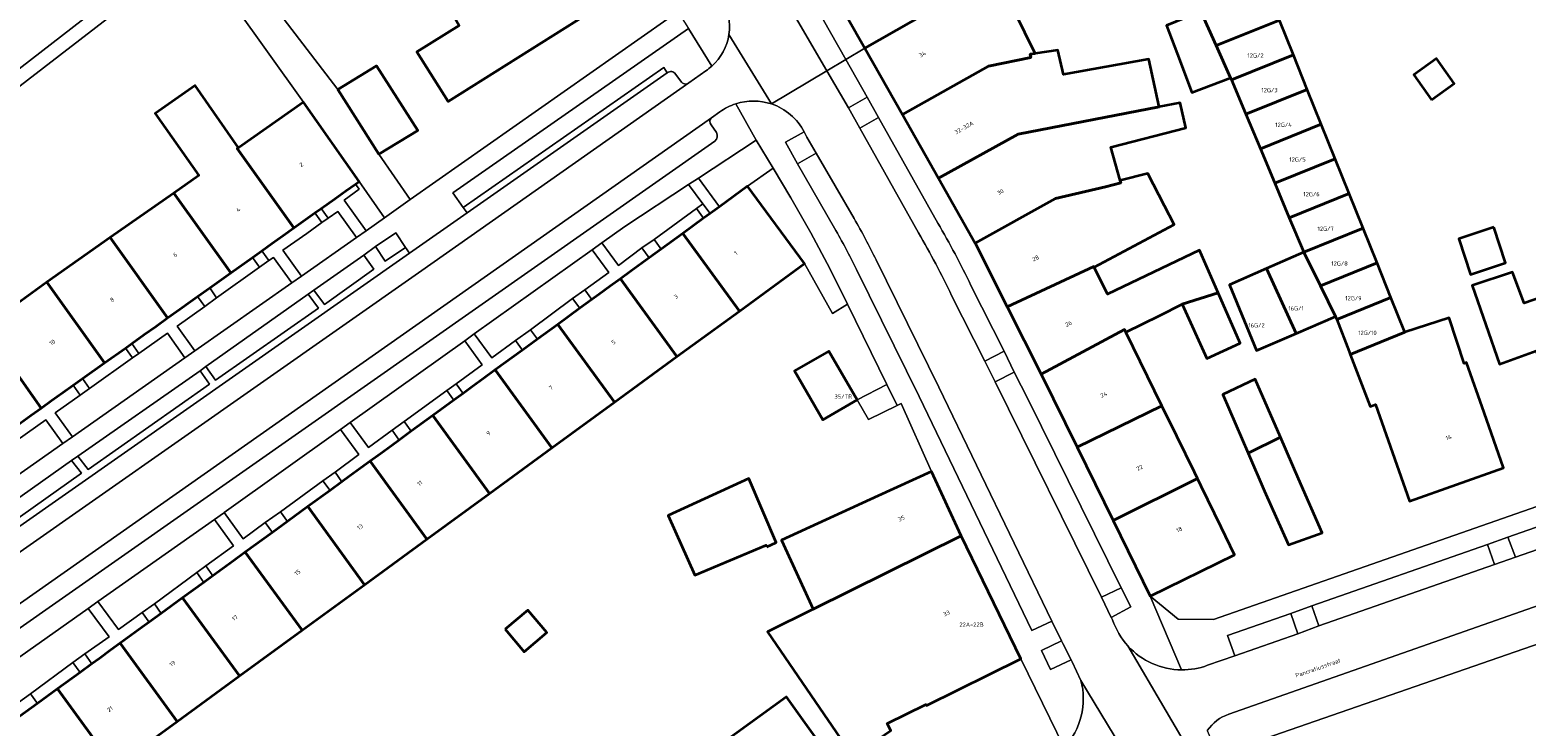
# Model space of a CAD drawing. Header units: metres. Extents: x 197700 to 204338, y 317132 to 325229.
# Tile 620 of 656: x 202624 to 202752, y 318748 to 318808. Entities that reach past the tile are written whole.
import ezdxf
from ezdxf.enums import TextEntityAlignment as Align

# ---------------------------------------------------------------- set-up
doc = ezdxf.new("R2010")
doc.units = ezdxf.units.M
for name, color, linetype, lineweight in [('B-WE-GR-BEPLANTING_CULTUUR_BODEMBEDEKKER-GV', 90, 'Continuous', 18), ('B-WE-GR-BEPLANTING_CULTUUR_HEESTERS-GV', 90, 'Continuous', 18), ('B-WE-IE-TERREINAFSCHEIDING_KUNSTMATIG_HEKWERK-G', 20, 'IE-TERREINAFSCHEIDING-KUNSTMATIG', 18), ('B-WE-OG-BEBOUWING-GV', 7, 'Continuous', 35), ('B-WE-OG-BEBOUWING-T18', 10, 'Continuous', 18), ('B-WE-OG-TERREIN_CULTUURSCHEIDING-GV', 7, 'Continuous', 18), ('B-WE-OG-TERREIN_ERF-GV', 7, 'Continuous', 18), ('B-WE-OG-TOPOGRAFIE-T18', 10, 'Continuous', 18), ('B-WE-VH-VERHARDING_OPEN-GV', 252, 'Continuous', 18), ('B-WE-VH-VERHARDING_STRAATBAKSTEEN-GV', 252, 'Continuous', 18), ('B-WE-VH-VERHARDING_TEGEL-GV', 252, 'Continuous', 18)]:
    doc.layers.add(name, color=color, linetype=linetype, lineweight=lineweight)
doc.styles.add('NLCS-ISO-M200-T18', font='NLCS-ISO.ttf', dxfattribs={"height": 0.36})
doc.linetypes.add('IE-TERREINAFSCHEIDING-KUNSTMATIG', pattern='A,4,[82,NLCS.SHX,S=0.75,R=90,X=0,Y=0],4,-2', length=10)

msp = doc.modelspace()

# ---------------------------------------------------------------- linework, layer by layer
at = {"layer": 'B-WE-GR-BEPLANTING_CULTUUR_BODEMBEDEKKER-GV'}
for points in [[(202695.577, 318801.847), (202693.994, 318800.951), (202694.948, 318799.215), (202696.542, 318800.115)], [(202708.079, 318778.508), (202707.222, 318780.277), (202705.581, 318779.438), (202706.463, 318777.678)], [(202750.666, 318762.796), (202750.026, 318764.493), (202748.281, 318763.866), (202748.876, 318762.178)], [(202733.952, 318756.981), (202733.359, 318758.673), (202731.591, 318758.007), (202732.183, 318756.303)]]:
    msp.add_lwpolyline(points, close=True, dxfattribs=at)
msp.add_lwpolyline([(202690.237, 318798.902), (202688.651, 318798.032), (202689.655, 318796.204), (202691.236, 318797.102), (202690.442, 318798.456)], dxfattribs=at)
msp.add_lwpolyline([(202690.442, 318798.456, 0.025767), (202690.237, 318798.902)], format="xyb", dxfattribs=at)
at = {"layer": 'B-WE-GR-BEPLANTING_CULTUUR_HEESTERS-GV'}
for points in [[(202682.396, 318804.5), (202680.395, 318807.686), (202660.378, 318793.731), (202661.26, 318792.49), (202678.295, 318804.377), (202678.6, 318803.932)], [(202680.436, 318803.059), (202681.868, 318804.094)], [(202679.303, 318803.817), (202679.74, 318803.203)]]:
    msp.add_lwpolyline(points, dxfattribs=at)
for points in [[(202678.6, 318803.932, -0.42534), (202679.303, 318803.817)], [(202681.868, 318804.094, 0.0378982), (202682.396, 318804.5)], [(202679.74, 318803.203, 0.429886), (202680.436, 318803.059)]]:
    msp.add_lwpolyline(points, format="xyb", dxfattribs=at)
for points in [[(202692.639, 318783.493), (202693.909, 318784.267), (202692.413, 318787.302), (202690.791, 318790.328), (202689.104, 318793.318), (202687.582, 318795.83), (202685.423, 318794.298), (202690.259, 318787.731)], [(202654.568, 318791.614), (202652.406, 318794.704), (202652.092, 318794.48), (202652.413, 318794.047), (202651.14, 318793.117), (202653.006, 318790.518)], [(202653.792, 318789.163), (202654.635, 318787.925), (202656.352, 318789.093), (202655.528, 318790.326)], [(202652.806, 318788.44), (202648.578, 318785.475), (202649.479, 318784.258), (202653.658, 318787.244)], [(202639.401, 318778.986), (202640.215, 318777.832), (202648.948, 318783.941), (202648.087, 318785.131)], [(202628.524, 318771.379), (202629.4, 318770.23), (202639.711, 318777.473), (202638.895, 318778.608)], [(202627.963, 318770.997), (202617.807, 318763.804), (202618.621, 318762.713), (202628.835, 318769.925)], [(202717.16, 318760.184), (202715.505, 318759.402), (202716.325, 318757.683), (202717.991, 318758.589)], [(202712.09, 318755.682), (202710.395, 318754.881), (202711.164, 318753.253), (202712.916, 318754.082), (202712.202, 318755.456)]]:
    msp.add_lwpolyline(points, close=True, dxfattribs=at)
at = {"layer": 'B-WE-IE-TERREINAFSCHEIDING_KUNSTMATIG_HEKWERK-G'}
msp.add_lwpolyline([(202690.259, 318787.731), (202692.639, 318783.493)], dxfattribs=at)
at = {"layer": 'B-WE-OG-BEBOUWING-GV'}
for points in [[(202660.725, 318811.223), (202660.659, 318811.329), (202659.412, 318810.567), (202660.905, 318807.947), (202657.306, 318805.709), (202659.973, 318801.48), (202674.844, 318810.859), (202670.605, 318817.477), (202663.11, 318812.703)], [(202695.385, 318806.028), (202702, 318809.789), (202702.731, 318809.951), (202701.146, 318812.824), (202705.73, 318813.477), (202704.972, 318816.802), (202699.678, 318815.479), (202692.282, 318811.51)], [(202702.731, 318809.951), (202702, 318809.789), (202695.385, 318806.028), (202698.577, 318800.388), (202705.899, 318804.492), (202709.491, 318805.229), (202709.433, 318805.51), (202709.854, 318805.572), (202707.224, 318810.947)], [(202725.229, 318806.23), (202730.614, 318808.404), (202729.43, 318811.349), (202723.92, 318809.125)], [(202723.92, 318809.125), (202721.005, 318807.948), (202721.915, 318805.553), (202723.174, 318802.242), (202726.465, 318803.494), (202725.229, 318806.23)], [(202730.614, 318808.404), (202725.229, 318806.23), (202726.465, 318803.494), (202726.533, 318803.332), (202731.798, 318805.458)], [(202698.577, 318800.388), (202701.638, 318794.98), (202708.413, 318798.704), (202720.389, 318801.024), (202719.507, 318805.072), (202712.269, 318803.766), (202711.789, 318805.854), (202709.854, 318805.572), (202709.433, 318805.51), (202709.491, 318805.229), (202705.899, 318804.492)], [(202731.798, 318805.458), (202726.533, 318803.332), (202727.761, 318800.405), (202732.982, 318802.513)], [(202650.594, 318802.501), (202654.1, 318797.013), (202657.399, 318799.028), (202653.893, 318804.515)], [(202743.544, 318801.636), (202745.466, 318803.01), (202743.947, 318805.136), (202742.025, 318803.762)], [(202644.998, 318789.423), (202645.953, 318790.105), (202646.863, 318790.753), (202642.062, 318797.484), (202642.167, 318797.557), (202638.471, 318802.84), (202635.093, 318800.476), (202638.789, 318795.193), (202636.665, 318793.707), (202641.499, 318786.93), (202643.351, 318788.25), (202644.135, 318788.808)], [(202647.701, 318801.429), (202642.167, 318797.557), (202642.062, 318797.484), (202646.863, 318790.753), (202648.649, 318792.026), (202649.193, 318792.413), (202650.342, 318793.232), (202651.293, 318793.91), (202652.092, 318794.48), (202652.406, 318794.704)], [(202732.982, 318802.513), (202727.761, 318800.405), (202728.99, 318797.478), (202734.167, 318799.567)], [(202717.144, 318794.58), (202717.092, 318794.785), (202716.287, 318797.604), (202722.665, 318799.249), (202722.183, 318801.372), (202720.389, 318801.024), (202708.413, 318798.704), (202701.638, 318794.98), (202704.762, 318789.461), (202711.584, 318793.257), (202715.82, 318794.245)], [(202728.99, 318797.478), (202730.218, 318794.55), (202735.351, 318796.621), (202734.167, 318799.567)], [(202735.351, 318796.621), (202730.218, 318794.55), (202731.447, 318791.622), (202736.535, 318793.676)], [(202717.092, 318794.785), (202717.144, 318794.58), (202715.82, 318794.245), (202711.584, 318793.257), (202704.762, 318789.461), (202707.487, 318784.053), (202714.831, 318787.483), (202714.856, 318787.433), (202721.676, 318791.049), (202720.855, 318792.631), (202719.434, 318795.368)], [(202683.032, 318792.557), (202682.232, 318791.974), (202681.685, 318791.576), (202679.921, 318790.292), (202684.726, 318783.695), (202690.259, 318787.731), (202685.423, 318794.298)], [(202636.137, 318783.107), (202637.174, 318783.847), (202638.098, 318784.505), (202638.689, 318784.926), (202639.722, 318785.663), (202641.499, 318786.93), (202636.665, 318793.707), (202631.268, 318789.932)], [(202737.719, 318790.731), (202736.535, 318793.676), (202731.447, 318791.622), (202732.672, 318788.703)], [(202675.498, 318787.072), (202674.609, 318786.425), (202679.418, 318779.823), (202684.726, 318783.695), (202679.921, 318790.292), (202678.083, 318788.954), (202677.048, 318788.2), (202676.43, 318787.751)], [(202734.09, 318785.842), (202738.903, 318787.785), (202737.719, 318790.731), (202732.672, 318788.703)], [(202748.821, 318790.811), (202745.848, 318789.819), (202746.859, 318786.787), (202749.832, 318787.779)], [(202634.161, 318781.699), (202635.132, 318782.391), (202636.137, 318783.107), (202631.268, 318789.932), (202625.871, 318786.156), (202630.773, 318779.284), (202632.557, 318780.555), (202633.09, 318780.935)], [(202707.487, 318784.053), (202710.372, 318778.329), (202717.444, 318782.127), (202717.564, 318781.905), (202720.463, 318783.323), (202722.354, 318784.281), (202725.409, 318785.236), (202723.818, 318788.871), (202716.01, 318785.138), (202714.856, 318787.433), (202714.831, 318787.483)], [(202729.521, 318787.305), (202732.027, 318781.776), (202735.39, 318783.219), (202734.09, 318785.842), (202732.672, 318788.703)], [(202738.903, 318787.785), (202734.09, 318785.842), (202735.39, 318783.219), (202735.482, 318782.981), (202740.087, 318784.84)], [(202671.181, 318783.929), (202669.296, 318782.557), (202674.108, 318775.95), (202679.418, 318779.823), (202674.609, 318786.425), (202673.748, 318785.799), (202672.794, 318785.104), (202672.193, 318784.666)], [(202732.027, 318781.776), (202729.521, 318787.305), (202726.371, 318785.908), (202728.664, 318780.334)], [(202753.565, 318777.067), (202755.214, 318772.34), (202761.313, 318774.469), (202759.164, 318780.361), (202758.482, 318782.487), (202755.024, 318781.247), (202753.897, 318784.387), (202753.616, 318785.124), (202751.416, 318784.353), (202750.407, 318787.001), (202746.995, 318785.857), (202749.319, 318779.173), (202752.432, 318780.316)], [(202625.871, 318786.156), (202620.542, 318782.285), (202625.41, 318775.461), (202626.288, 318776.087), (202627.245, 318776.769), (202628.128, 318777.398), (202628.916, 318777.96), (202630.773, 318779.284)], [(202722.354, 318784.281), (202724.434, 318779.673), (202727.278, 318780.965), (202725.409, 318785.236)], [(202736.622, 318780.017), (202741.271, 318781.894), (202740.087, 318784.84), (202735.482, 318782.981), (202736.531, 318780.253)], [(202669.296, 318782.557), (202667.566, 318781.297), (202666.288, 318780.367), (202663.983, 318778.69), (202668.8, 318772.079), (202674.108, 318775.95)], [(202741.271, 318781.894), (202736.622, 318780.017), (202738.32, 318775.603), (202738.765, 318775.76), (202741.66, 318767.547), (202749.664, 318770.37), (202748.002, 318775.085), (202746.51, 318779.318), (202746.306, 318779.243), (202745.035, 318783.106)], [(202625.41, 318775.461), (202620.542, 318782.285), (202615.214, 318778.415), (202620.046, 318771.638), (202621.964, 318773.005), (202622.753, 318773.567), (202623.614, 318774.181), (202624.558, 318774.854)], [(202713.417, 318772.138), (202720.627, 318775.64), (202717.564, 318781.905), (202717.444, 318782.127), (202710.372, 318778.329)], [(202694.733, 318776.143), (202692.321, 318780.302), (202689.414, 318778.617), (202691.826, 318774.457)], [(202663.983, 318778.69), (202662.99, 318777.966), (202662.041, 318777.275), (202661.247, 318776.697), (202660.466, 318776.128), (202658.67, 318774.821), (202663.489, 318768.205), (202668.8, 318772.079)], [(202730.705, 318772.987), (202728.56, 318777.916), (202725.791, 318776.615), (202727.952, 318771.615)], [(202663.489, 318768.205), (202658.67, 318774.821), (202656.846, 318773.493), (202655.816, 318772.743), (202655.155, 318772.262), (202654.223, 318771.584), (202653.358, 318770.954), (202658.181, 318764.333)], [(202723.384, 318770.001), (202721.889, 318773.059), (202720.627, 318775.64), (202713.417, 318772.138), (202716.486, 318765.898), (202723.645, 318769.468)], [(202732.241, 318769.457), (202730.705, 318772.987), (202727.952, 318771.615), (202729.336, 318768.414), (202731.376, 318763.849), (202734.236, 318764.872)], [(202653.358, 318770.954), (202652.531, 318770.352), (202651.592, 318769.668), (202650.956, 318769.205), (202649.942, 318768.468), (202648.045, 318767.086), (202652.871, 318760.46), (202658.181, 318764.333)], [(202703.563, 318764.599), (202701.051, 318770.084), (202696.505, 318768.003), (202688.293, 318764.243), (202690.981, 318758.371)], [(202687.058, 318763.678), (202687.846, 318764.039), (202685.536, 318769.468), (202678.671, 318766.341), (202680.925, 318761.273), (202686.992, 318763.822)], [(202723.645, 318769.468), (202716.486, 318765.898), (202719.636, 318759.495), (202726.807, 318763.002), (202725.662, 318765.343), (202723.96, 318768.824)], [(202642.732, 318763.219), (202647.562, 318756.588), (202652.871, 318760.46), (202648.045, 318767.086), (202646.316, 318765.827), (202645.043, 318764.9)], [(202694.542, 318745.989), (202697.606, 318748.088), (202697.291, 318748.668), (202700.57, 318750.295), (202700.623, 318750.212), (202708.65, 318754.169), (202703.563, 318764.599), (202690.981, 318758.371), (202687.118, 318756.459), (202691.545, 318749.997), (202694.371, 318745.872)], [(202647.562, 318756.588), (202642.732, 318763.219), (202641.728, 318762.488), (202640.796, 318761.809), (202639.993, 318761.224), (202639.213, 318760.656), (202637.419, 318759.35), (202642.252, 318752.715)], [(202635.605, 318758.029), (202634.57, 318757.276), (202633.987, 318756.852), (202633.05, 318756.169), (202632.107, 318755.483), (202636.944, 318748.844), (202642.252, 318752.715), (202637.419, 318759.35)], [(202664.824, 318756.676), (202666.431, 318754.77), (202668.351, 318756.389), (202666.745, 318758.295)], [(202629.715, 318753.741), (202628.701, 318753.003), (202626.794, 318751.615), (202631.633, 318744.97), (202636.944, 318748.844), (202632.107, 318755.483), (202631.292, 318754.889), (202630.35, 318754.204)], [(202622.351, 318748.38), (202621.376, 318747.671), (202626.141, 318740.966), (202631.633, 318744.97), (202626.794, 318751.615), (202625.091, 318750.375), (202623.56, 318749.26)], [(202683.387, 318747.059), (202687.742, 318741.056), (202691.762, 318743.972), (202693.073, 318744.924), (202690.136, 318748.971), (202688.714, 318750.931)]]:
    msp.add_lwpolyline(points, close=True, dxfattribs=at)
at = {"layer": 'B-WE-OG-TERREIN_CULTUURSCHEIDING-GV'}
for points in [[(202685.423, 318794.298), (202687.582, 318795.83), (202686.152, 318798.191), (202681.252, 318794.983), (202683.032, 318792.557)], [(202680.414, 318794.435), (202674.979, 318790.876), (202673.049, 318789.498), (202674.449, 318787.557), (202676.446, 318789.048), (202677.485, 318789.778), (202681.092, 318792.412), (202681.623, 318792.799), (202681.618, 318792.807)], [(202647.52, 318786.67), (202652.191, 318789.947), (202650.605, 318792.143), (202649.795, 318791.57), (202649.234, 318791.2), (202647.964, 318790.284), (202645.934, 318788.859)], [(202670.553, 318784.761), (202671.598, 318785.492), (202673.628, 318786.978), (202672.22, 318788.906), (202662.193, 318781.748), (202663.68, 318779.732), (202665.697, 318781.19), (202666.968, 318782.11)], [(202644.731, 318787.975), (202643.948, 318787.415), (202640.309, 318784.827), (202639.291, 318784.08), (202636.944, 318782.423), (202638.448, 318780.306), (202646.696, 318786.092), (202645.137, 318788.25)], [(202637.618, 318779.724), (202636.126, 318781.829), (202633.691, 318780.103), (202633.145, 318779.716), (202629.503, 318777.125), (202628.719, 318776.563), (202626.594, 318775.051), (202628.049, 318773.012)], [(202659.875, 318776.945), (202660.663, 318777.518), (202662.873, 318779.127), (202661.382, 318781.169), (202651.655, 318774.224), (202653.204, 318772.109), (202655.217, 318773.571), (202656.241, 318774.314)], [(202616.947, 318765.224), (202627.231, 318772.438), (202625.784, 318774.469), (202623.354, 318772.73), (202622.557, 318772.173), (202618.906, 318769.574), (202617.874, 318768.829), (202615.556, 318767.181)], [(202644.442, 318765.734), (202645.721, 318766.649), (202649.342, 318769.292), (202650.37, 318770.024), (202652.395, 318771.503), (202650.835, 318773.639), (202640.957, 318766.587), (202642.553, 318764.353)], [(202640.138, 318766.01), (202630.221, 318759.03), (202631.96, 318756.647), (202633.969, 318758.112), (202635.014, 318758.84), (202638.615, 318761.486), (202639.392, 318762.05), (202641.747, 318763.76)], [(202629.393, 318758.448), (202620.739, 318752.356), (202622.582, 318749.813), (202622.969, 318750.101), (202624.485, 318751.206), (202628.094, 318753.847), (202629.121, 318754.598), (202631.162, 318756.045)]]:
    msp.add_lwpolyline(points, close=True, dxfattribs=at)
at = {"layer": 'B-WE-OG-TERREIN_ERF-GV'}
for points in [[(202638.213, 318814.094), (202617.4, 318798.067), (202616.718, 318799.034), (202629.676, 318809.013)], [(202629.676, 318809.013), (202616.718, 318799.034), (202617.4, 318798.067), (202638.213, 318814.094)], [(202674.844, 318810.859), (202659.973, 318801.48), (202657.306, 318805.709), (202660.905, 318807.947)], [(202707.224, 318810.947), (202709.854, 318805.572), (202711.789, 318805.854), (202712.269, 318803.766), (202719.507, 318805.072), (202720.389, 318801.024), (202722.183, 318801.372), (202722.665, 318799.249), (202716.287, 318797.604), (202717.092, 318794.785), (202719.434, 318795.368), (202720.855, 318792.631), (202721.676, 318791.049), (202714.856, 318787.433), (202716.01, 318785.138), (202723.818, 318788.871), (202725.409, 318785.236), (202727.278, 318780.965), (202724.434, 318779.673), (202722.354, 318784.281), (202720.463, 318783.323), (202717.564, 318781.905), (202720.627, 318775.64), (202721.889, 318773.059), (202723.384, 318770.001), (202723.645, 318769.468), (202723.96, 318768.824), (202725.662, 318765.343), (202726.807, 318763.002), (202719.636, 318759.495), (202722.01, 318757.521), (202725.008, 318757.497), (202782.871, 318777.715)], [(202620.542, 318782.285), (202625.871, 318786.156), (202631.268, 318789.932), (202636.665, 318793.707), (202638.789, 318795.193), (202635.093, 318800.476), (202638.471, 318802.84), (202642.167, 318797.557), (202647.701, 318801.429), (202641.7, 318809.767)], [(202645.666, 318808.926), (202650.594, 318802.501), (202653.893, 318804.515), (202657.399, 318799.028), (202654.1, 318797.013), (202656.763, 318793.154), (202678.573, 318808.453)], [(202730.614, 318808.404), (202731.798, 318805.458), (202732.982, 318802.513), (202734.167, 318799.567), (202735.351, 318796.621), (202736.535, 318793.676), (202737.719, 318790.731), (202738.903, 318787.785), (202740.087, 318784.84), (202741.271, 318781.894), (202745.035, 318783.106), (202746.306, 318779.243), (202746.51, 318779.318), (202748.002, 318775.085), (202749.664, 318770.37), (202741.66, 318767.547), (202738.765, 318775.76), (202738.32, 318775.603), (202736.622, 318780.017), (202736.531, 318780.253), (202735.482, 318782.981), (202735.39, 318783.219), (202732.027, 318781.776), (202728.664, 318780.334), (202726.371, 318785.908), (202729.521, 318787.305), (202732.672, 318788.703), (202731.447, 318791.622), (202730.218, 318794.55), (202728.99, 318797.478), (202727.761, 318800.405), (202726.533, 318803.332), (202726.465, 318803.494), (202723.174, 318802.242), (202721.915, 318805.553), (202721.005, 318807.948)], [(202694.371, 318745.872), (202691.545, 318749.997), (202687.118, 318756.459), (202690.981, 318758.371), (202688.293, 318764.243), (202696.505, 318768.003), (202701.051, 318770.084), (202698.457, 318775.845), (202698.139, 318775.686), (202695.696, 318774.481), (202694.733, 318776.143), (202697.264, 318777.461), (202693.909, 318784.267), (202692.639, 318783.493), (202690.259, 318787.731), (202684.726, 318783.695), (202679.418, 318779.823), (202674.108, 318775.95), (202668.8, 318772.079), (202663.489, 318768.205), (202658.181, 318764.333), (202652.871, 318760.46), (202647.562, 318756.588), (202642.252, 318752.715), (202636.944, 318748.844), (202631.633, 318744.97)], [(202752.432, 318780.316), (202749.319, 318779.173), (202746.995, 318785.857), (202750.407, 318787.001), (202751.416, 318784.353), (202753.616, 318785.124)], [(202788.13, 318767.743), (202728.009, 318746.908), (202726.231, 318743.961), (202756.358, 318673.507)], [(202683.387, 318747.059), (202688.714, 318750.931), (202690.136, 318748.971), (202693.073, 318744.924)]]:
    msp.add_lwpolyline(points, dxfattribs=at)
for points in [[(202743.544, 318801.636), (202742.025, 318803.762), (202743.947, 318805.136), (202745.466, 318803.01)], [(202748.821, 318790.811), (202749.832, 318787.779), (202746.859, 318786.787), (202745.848, 318789.819)], [(202694.733, 318776.143), (202691.826, 318774.457), (202689.414, 318778.617), (202692.321, 318780.302)], [(202730.705, 318772.987), (202732.241, 318769.457), (202734.236, 318764.872), (202731.376, 318763.849), (202729.336, 318768.414), (202727.952, 318771.615), (202725.791, 318776.615), (202728.56, 318777.916)], [(202687.058, 318763.678), (202686.992, 318763.822), (202680.925, 318761.273), (202678.671, 318766.341), (202685.536, 318769.468), (202687.846, 318764.039)], [(202664.824, 318756.676), (202666.745, 318758.295), (202668.351, 318756.389), (202666.431, 318754.77)]]:
    msp.add_lwpolyline(points, close=True, dxfattribs=at)
at = {"layer": 'B-WE-VH-VERHARDING_OPEN-GV'}
for points in [[(202641.296, 318814.435), (202639.26, 318812.794), (202641.7, 318809.767), (202647.701, 318801.429), (202652.406, 318794.704), (202654.568, 318791.614), (202656.763, 318793.154), (202654.1, 318797.013), (202650.594, 318802.501), (202645.666, 318808.926), (202641.703, 318813.828), (202641.752, 318813.861)], [(202652.092, 318794.48), (202651.293, 318793.91), (202650.342, 318793.232), (202649.193, 318792.413), (202649.795, 318791.57), (202650.605, 318792.143), (202652.191, 318789.947), (202653.006, 318790.518), (202651.14, 318793.117), (202652.413, 318794.047)], [(202681.252, 318794.983), (202680.414, 318794.435), (202681.618, 318792.807), (202681.623, 318792.799), (202682.232, 318791.974), (202683.032, 318792.557)], [(202681.623, 318792.799), (202681.092, 318792.412), (202681.685, 318791.576), (202682.232, 318791.974)], [(202645.953, 318790.105), (202644.998, 318789.423), (202644.135, 318788.808), (202644.731, 318787.975), (202645.137, 318788.25), (202646.696, 318786.092), (202647.52, 318786.67), (202645.934, 318788.859), (202647.964, 318790.284), (202649.234, 318791.2), (202648.649, 318792.026), (202646.863, 318790.753)], [(202649.193, 318792.413), (202648.649, 318792.026), (202649.234, 318791.2), (202649.795, 318791.57)], [(202681.092, 318792.412), (202677.485, 318789.778), (202678.083, 318788.954), (202679.921, 318790.292), (202681.685, 318791.576)], [(202643.948, 318787.415), (202644.731, 318787.975), (202644.135, 318788.808), (202643.351, 318788.25)], [(202674.609, 318786.425), (202675.498, 318787.072), (202676.43, 318787.751), (202677.048, 318788.2), (202676.446, 318789.048), (202674.449, 318787.557), (202673.049, 318789.498), (202672.22, 318788.906), (202673.628, 318786.978), (202671.598, 318785.492), (202672.193, 318784.666), (202672.794, 318785.104), (202673.748, 318785.799)], [(202677.485, 318789.778), (202676.446, 318789.048), (202677.048, 318788.2), (202678.083, 318788.954)], [(202639.722, 318785.663), (202640.309, 318784.827), (202643.948, 318787.415), (202643.351, 318788.25), (202641.499, 318786.93)], [(202635.132, 318782.391), (202634.161, 318781.699), (202633.09, 318780.935), (202633.691, 318780.103), (202636.126, 318781.829), (202637.618, 318779.724), (202638.448, 318780.306), (202636.944, 318782.423), (202639.291, 318784.08), (202638.689, 318784.926), (202638.098, 318784.505), (202637.174, 318783.847), (202636.137, 318783.107)], [(202640.309, 318784.827), (202639.722, 318785.663), (202638.689, 318784.926), (202639.291, 318784.08)], [(202671.598, 318785.492), (202670.553, 318784.761), (202671.181, 318783.929), (202672.193, 318784.666)], [(202669.296, 318782.557), (202671.181, 318783.929), (202670.553, 318784.761), (202666.968, 318782.11), (202667.566, 318781.297)], [(202662.99, 318777.966), (202663.983, 318778.69), (202666.288, 318780.367), (202665.697, 318781.19), (202663.68, 318779.732), (202662.193, 318781.748), (202661.382, 318781.169), (202662.873, 318779.127), (202660.663, 318777.518), (202661.247, 318776.697), (202662.041, 318777.275)], [(202666.288, 318780.367), (202667.566, 318781.297), (202666.968, 318782.11), (202665.697, 318781.19)], [(202630.773, 318779.284), (202628.916, 318777.96), (202629.503, 318777.125), (202633.145, 318779.716), (202632.557, 318780.555)], [(202633.09, 318780.935), (202632.557, 318780.555), (202633.145, 318779.716), (202633.691, 318780.103)], [(202622.753, 318773.567), (202623.354, 318772.73), (202625.784, 318774.469), (202627.231, 318772.438), (202628.049, 318773.012), (202626.594, 318775.051), (202628.719, 318776.563), (202628.128, 318777.398), (202627.245, 318776.769), (202626.288, 318776.087), (202625.41, 318775.461), (202624.558, 318774.854), (202623.614, 318774.181)], [(202629.503, 318777.125), (202628.916, 318777.96), (202628.128, 318777.398), (202628.719, 318776.563)], [(202661.247, 318776.697), (202660.663, 318777.518), (202659.875, 318776.945), (202660.466, 318776.128)], [(202695.696, 318774.481), (202698.139, 318775.686), (202697.264, 318777.461), (202694.733, 318776.143)], [(202658.67, 318774.821), (202660.466, 318776.128), (202659.875, 318776.945), (202656.241, 318774.314), (202656.846, 318773.493)], [(202652.531, 318770.352), (202653.358, 318770.954), (202654.223, 318771.584), (202655.155, 318772.262), (202655.816, 318772.743), (202655.217, 318773.571), (202653.204, 318772.109), (202651.655, 318774.224), (202650.835, 318773.639), (202652.395, 318771.503), (202650.37, 318770.024), (202650.956, 318769.205), (202651.592, 318769.668)], [(202655.816, 318772.743), (202656.846, 318773.493), (202656.241, 318774.314), (202655.217, 318773.571)], [(202649.942, 318768.468), (202650.956, 318769.205), (202650.37, 318770.024), (202649.342, 318769.292)], [(202645.721, 318766.649), (202646.316, 318765.827), (202648.045, 318767.086), (202649.942, 318768.468), (202649.342, 318769.292)], [(202642.732, 318763.219), (202645.043, 318764.9), (202644.442, 318765.734), (202642.553, 318764.353), (202640.957, 318766.587), (202640.884, 318766.535), (202640.138, 318766.01), (202641.747, 318763.76), (202639.392, 318762.05), (202639.993, 318761.224), (202640.796, 318761.809), (202641.728, 318762.488)], [(202645.721, 318766.649), (202644.442, 318765.734), (202645.043, 318764.9), (202646.316, 318765.827)], [(202638.615, 318761.486), (202639.213, 318760.656), (202639.993, 318761.224), (202639.392, 318762.05)], [(202639.213, 318760.656), (202638.615, 318761.486), (202635.014, 318758.84), (202635.605, 318758.029), (202637.419, 318759.35)], [(202633.987, 318756.852), (202634.57, 318757.276), (202633.969, 318758.112), (202631.96, 318756.647), (202630.221, 318759.03), (202629.393, 318758.448), (202631.162, 318756.045), (202629.121, 318754.598), (202629.715, 318753.741), (202630.35, 318754.204), (202631.292, 318754.889), (202632.107, 318755.483), (202633.05, 318756.169)], [(202634.57, 318757.276), (202635.605, 318758.029), (202635.014, 318758.84), (202633.969, 318758.112)], [(202629.121, 318754.598), (202628.094, 318753.847), (202628.701, 318753.003), (202629.715, 318753.741)], [(202626.794, 318751.615), (202628.701, 318753.003), (202628.094, 318753.847), (202624.485, 318751.206), (202625.091, 318750.375)], [(202622.969, 318750.101), (202623.56, 318749.26), (202625.091, 318750.375), (202624.485, 318751.206)]]:
    msp.add_lwpolyline(points, close=True, dxfattribs=at)
at = {"layer": 'B-WE-VH-VERHARDING_STRAATBAKSTEEN-GV'}
for points in [[(202644.661, 318865.488), (202646.074, 318863.245), (202645.34, 318862.782), (202650.161, 318855.211), (202679.534, 318809.083), (202680.395, 318807.686), (202682.396, 318804.5)], [(202692.164, 318804.098), (202687.523, 318812.079), (202686.384, 318813.73), (202674.76, 318831.747), (202673.649, 318833.423), (202666.519, 318844.432), (202665.432, 318846.107), (202658.998, 318856.109), (202657.838, 318857.759), (202654.384, 318863.038), (202655.958, 318864.077), (202655.437, 318864.873)], [(202691.171, 318809.649), (202693.764, 318805.057), (202695.385, 318806.028), (202692.282, 318811.51), (202692.171, 318811.707), (202688.347, 318817.567), (202686.529, 318820.504), (202686.369, 318820.4), (202682.785, 318826.006)], [(202687.523, 318812.079), (202692.164, 318804.098), (202693.764, 318805.057), (202691.171, 318809.649)], [(202687.453, 318801.275), (202683.841, 318807.175)], [(202683.841, 318807.175), (202687.453, 318801.275), (202692.164, 318804.098)], [(202710.372, 318778.329), (202707.487, 318784.053), (202704.762, 318789.461), (202701.638, 318794.98), (202698.577, 318800.388), (202695.385, 318806.028), (202693.764, 318805.057), (202695.577, 318801.847), (202696.542, 318800.115), (202701.584, 318791.164)], [(202681.868, 318804.094), (202680.436, 318803.059), (202657.747, 318787.129), (202609.58, 318753.453)], [(202699.943, 318790.325), (202694.948, 318799.215), (202693.994, 318800.951), (202692.164, 318804.098), (202687.453, 318801.275)], [(202678.6, 318803.932), (202661.585, 318792.033), (202656.693, 318788.613), (202608.505, 318754.916), (202609.58, 318753.453), (202657.747, 318787.129), (202680.436, 318803.059)], [(202679.74, 318803.203), (202679.303, 318803.817)], [(202609.58, 318753.453), (202611.711, 318750.555), (202682.354, 318800.107), (202683.067, 318800.611)], [(202620.739, 318752.356), (202629.393, 318758.448), (202630.221, 318759.03), (202640.138, 318766.01), (202640.884, 318766.535), (202640.957, 318766.587), (202650.835, 318773.639), (202651.655, 318774.224), (202661.382, 318781.169), (202662.193, 318781.748), (202672.22, 318788.906), (202673.049, 318789.498), (202674.979, 318790.876), (202680.414, 318794.435), (202681.252, 318794.983), (202686.152, 318798.191), (202684.413, 318801.29)], [(202683.067, 318800.611), (202682.354, 318800.107)], [(202684.413, 318801.29), (202686.152, 318798.191), (202687.582, 318795.83), (202689.104, 318793.318), (202690.791, 318790.328), (202692.413, 318787.302), (202693.909, 318784.267), (202697.264, 318777.461), (202698.139, 318775.686), (202698.457, 318775.845), (202701.051, 318770.084)], [(202682.354, 318800.107), (202611.711, 318750.555)], [(202682.787, 318798.847), (202682.317, 318799.495)], [(202682.317, 318799.495), (202682.787, 318798.847)], [(202692.799, 318790.738), (202689.655, 318796.204), (202688.651, 318798.032), (202690.237, 318798.902)], [(202701.584, 318791.164), (202696.542, 318800.115), (202694.948, 318799.215), (202699.943, 318790.325)], [(202611.711, 318750.555), (202612.709, 318749.196), (202682.651, 318798.124)], [(202682.651, 318798.124), (202612.709, 318749.196), (202613.916, 318747.554), (202616.121, 318749.106), (202617.351, 318749.972), (202619.923, 318751.782), (202620.739, 318752.356)], [(202690.442, 318798.456), (202691.236, 318797.102), (202694.472, 318791.539)], [(202694.472, 318791.539), (202691.236, 318797.102), (202689.655, 318796.204), (202692.799, 318790.738)], [(202694.678, 318787.232), (202700.003, 318776.427), (202709.586, 318756.558), (202711.259, 318757.359), (202701.676, 318777.228), (202696.351, 318788.033)], [(202696.351, 318788.033), (202701.676, 318777.228), (202711.259, 318757.359), (202712.09, 318755.682), (202712.202, 318755.456), (202712.916, 318754.082), (202712.999, 318753.923), (202713.743, 318752.34), (202719.884, 318742.187)], [(202713.743, 318752.34), (202712.999, 318753.923), (202712.916, 318754.082), (202711.164, 318753.253), (202710.395, 318754.881), (202712.09, 318755.682), (202711.259, 318757.359), (202709.586, 318756.558), (202700.003, 318776.427), (202694.678, 318787.232)], [(202716.431, 318757.486), (202716.341, 318757.65), (202716.325, 318757.683), (202715.505, 318759.402), (202706.463, 318777.678), (202705.581, 318779.438), (202702.759, 318785.018)], [(202702.759, 318785.018), (202705.581, 318779.438), (202707.222, 318780.277)], [(202704.4, 318785.857), (202707.222, 318780.277), (202708.079, 318778.508), (202709.248, 318776.188), (202717.16, 318760.184), (202717.991, 318758.589), (202716.325, 318757.683), (202716.341, 318757.65), (202716.431, 318757.486)], [(202707.222, 318780.277), (202704.4, 318785.857)], [(202722.297, 318753.228), (202719.636, 318759.495), (202716.486, 318765.898), (202713.417, 318772.138), (202710.372, 318778.329)], [(202782.871, 318777.715), (202725.008, 318757.497), (202722.01, 318757.521), (202719.636, 318759.495), (202722.297, 318753.228)], [(202785.39, 318774.983), (202784.862, 318774.799), (202783.068, 318774.172), (202770.933, 318769.937), (202769.209, 318769.259), (202750.666, 318762.796), (202748.876, 318762.178), (202733.952, 318756.981), (202732.183, 318756.303), (202726.815, 318754.429)], [(202724.485, 318748.074), (202726.231, 318743.961), (202728.009, 318746.908), (202788.13, 318767.743), (202789.342, 318767.511), (202790.44, 318766.948), (202788.817, 318771.197)], [(202724.513, 318753.617), (202726.815, 318754.429), (202726.207, 318756.139), (202731.591, 318758.007), (202733.359, 318758.673), (202748.281, 318763.866), (202750.026, 318764.493), (202768.582, 318770.971), (202770.367, 318771.624)], [(202787.529, 318770.957), (202726.319, 318749.478)], [(202726.319, 318749.478), (202787.529, 318770.957)], [(202701.051, 318770.084), (202703.563, 318764.599), (202708.65, 318754.169), (202712.322, 318746.64)], [(202717.739, 318755.261), (202724.248, 318744.182)], [(202720.419, 318741.302), (202728.344, 318722.884), (202730.041, 318718.953), (202750.8, 318671.308), (202754.865, 318672.916), (202754.751, 318673.169), (202724.248, 318744.182), (202717.739, 318755.261)], [(202726.815, 318754.429), (202724.513, 318753.617)], [(202719.884, 318742.187), (202713.743, 318752.34)]]:
    msp.add_lwpolyline(points, dxfattribs=at)
for points in [[(202683.841, 318807.175, 0.1749981), (202683.243, 318810.156)], [(202683.243, 318810.156, -0.1749981), (202683.841, 318807.175)], [(202683.841, 318807.175, -0.1750067), (202682.396, 318804.5)], [(202682.396, 318804.5, 0.1750067), (202683.841, 318807.175)], [(202679.303, 318803.817, 0.42534), (202678.6, 318803.932)], [(202682.396, 318804.5, -0.0378982), (202681.868, 318804.094)], [(202680.436, 318803.059, -0.429886), (202679.74, 318803.203)], [(202684.413, 318801.29, -0.1595455), (202687.453, 318801.275)], [(202687.453, 318801.275, 0.1595455), (202684.413, 318801.29)], [(202683.067, 318800.611, -0.0777197), (202684.413, 318801.29)], [(202684.413, 318801.29, 0.0777197), (202683.067, 318800.611)], [(202687.453, 318801.275, -0.19454), (202690.237, 318798.902)], [(202690.237, 318798.902, 0.19454), (202687.453, 318801.275)], [(202682.317, 318799.495, -0.4134685), (202682.354, 318800.107)], [(202682.354, 318800.107, 0.4134685), (202682.317, 318799.495)], [(202690.237, 318798.902, -0.025767), (202690.442, 318798.456)], [(202682.651, 318798.124, 0.3511186), (202682.787, 318798.847)], [(202682.787, 318798.847, -0.3511186), (202682.651, 318798.124)], [(202694.472, 318791.539, -0.0188517), (202696.351, 318788.033)], [(202696.351, 318788.033, 0.0188517), (202694.472, 318791.539)], [(202692.799, 318790.738, -0.0188517), (202694.678, 318787.232)], [(202694.678, 318787.232, 0.0188517), (202692.799, 318790.738)], [(202702.759, 318785.018, 0.0204646), (202699.943, 318790.325)], [(202699.943, 318790.325, -0.0204646), (202702.759, 318785.018)], [(202701.584, 318791.164, -0.0204646), (202704.4, 318785.857)], [(202704.4, 318785.857, 0.0204646), (202701.584, 318791.164)], [(202716.431, 318757.486, 0.1047833), (202717.739, 318755.261)], [(202717.739, 318755.261, -0.1047833), (202716.431, 318757.486)], [(202722.297, 318753.228, -0.2088328), (202717.739, 318755.261)], [(202717.739, 318755.261, 0.2088328), (202722.297, 318753.228)], [(202724.513, 318753.617, -0.0909128), (202722.297, 318753.228)], [(202722.297, 318753.228, 0.0909128), (202724.513, 318753.617)], [(202713.743, 318752.34, -0.258371), (202712.322, 318746.64)], [(202712.322, 318746.64, 0.258371), (202713.743, 318752.34)], [(202726.319, 318749.478, 0.157114), (202724.485, 318748.074)], [(202724.485, 318748.074, -0.157114), (202726.319, 318749.478)]]:
    msp.add_lwpolyline(points, format="xyb", dxfattribs=at)
for points in [[(202693.994, 318800.951), (202695.577, 318801.847), (202693.764, 318805.057), (202692.164, 318804.098)], [(202715.505, 318759.402), (202717.16, 318760.184), (202709.248, 318776.188), (202708.079, 318778.508), (202706.463, 318777.678)], [(202750.666, 318762.796), (202769.209, 318769.259), (202768.582, 318770.971), (202750.026, 318764.493)], [(202733.952, 318756.981), (202748.876, 318762.178), (202748.281, 318763.866), (202733.359, 318758.673)], [(202726.815, 318754.429), (202732.183, 318756.303), (202731.591, 318758.007), (202726.207, 318756.139)]]:
    msp.add_lwpolyline(points, close=True, dxfattribs=at)
at = {"layer": 'B-WE-VH-VERHARDING_TEGEL-GV'}
for points in [[(202678.573, 318808.453), (202656.763, 318793.154), (202654.568, 318791.614), (202653.006, 318790.518), (202652.191, 318789.947), (202647.52, 318786.67), (202646.696, 318786.092), (202638.448, 318780.306), (202637.618, 318779.724), (202628.049, 318773.012), (202627.231, 318772.438), (202616.947, 318765.224)], [(202617.807, 318763.804), (202627.963, 318770.997), (202628.524, 318771.379), (202638.895, 318778.608), (202639.401, 318778.986), (202648.087, 318785.131), (202648.578, 318785.475), (202652.806, 318788.44), (202653.792, 318789.163), (202655.528, 318790.326), (202656.352, 318789.093), (202656.693, 318788.613), (202661.585, 318792.033), (202661.26, 318792.49), (202660.378, 318793.731), (202680.395, 318807.686)], [(202712.322, 318746.64), (202708.65, 318754.169), (202700.623, 318750.212), (202700.57, 318750.295), (202697.291, 318748.668), (202697.606, 318748.088)]]:
    msp.add_lwpolyline(points, dxfattribs=at)
for points in [[(202678.6, 318803.932), (202678.295, 318804.377), (202661.26, 318792.49), (202661.585, 318792.033)], [(202638.895, 318778.608), (202639.711, 318777.473), (202629.4, 318770.23), (202628.524, 318771.379), (202627.963, 318770.997), (202628.835, 318769.925), (202618.621, 318762.713), (202617.807, 318763.804), (202617.363, 318763.509), (202618.108, 318762.393), (202608.163, 318755.381), (202608.505, 318754.916), (202656.693, 318788.613), (202656.352, 318789.093), (202654.635, 318787.925), (202653.792, 318789.163), (202652.806, 318788.44), (202653.658, 318787.244), (202649.479, 318784.258), (202648.578, 318785.475), (202648.087, 318785.131), (202648.948, 318783.941), (202640.215, 318777.832), (202639.401, 318778.986)]]:
    msp.add_lwpolyline(points, close=True, dxfattribs=at)

# ---------------------------------------------------------------- texts
at = {"layer": 'B-WE-OG-BEBOUWING-T18', "style": 'NLCS-ISO-M200-T18'}
for s, rotation, p in [('34', 29.5, (202700.278, 318805.503)), ('32-32A', 29.5, (202703.807, 318799.268)), ('2', 35.4, (202647.509, 318796.125)), ('30', 29.5, (202706.9, 318793.804)), ('4', 35.4, (202642.146, 318792.302)), ('1', 36, (202684.423, 318788.621)), ('6', 35.5, (202636.776, 318788.475)), ('28', 26.7, (202709.887, 318788.18)), ('3', 36, (202679.336, 318784.918)), ('8', 35.5, (202631.419, 318784.656)), ('26', 26.7, (202712.688, 318782.621)), ('10', 35.5, (202626.341, 318781.037)), ('5', 36, (202674.023, 318781.051)), ('7', 36, (202668.71, 318777.183)), ('24', 26.1, (202715.676, 318776.608)), ('9', 36, (202663.398, 318773.315)), ('14', 19.4, (202744.993, 318772.964)), ('22', 26.1, (202718.733, 318770.393)), ('11', 36, (202657.574, 318769.075)), ('35', 24.6, (202698.484, 318766.083)), ('13', 36, (202652.488, 318765.374)), ('18', 26, (202722.096, 318765.151)), ('15', 36, (202647.176, 318761.505)), ('33', 26, (202702.315, 318758.034)), ('17', 36, (202641.863, 318757.638)), ('19', 36, (202636.55, 318753.77)), ('21', 36, (202631.238, 318749.902))]:
    msp.add_text(s, height=0.36, rotation=rotation, dxfattribs=at).set_placement(p, align=Align.MIDDLE)
for s, p in [('12G/2', (202728.582, 318805.397)), ('12G/3', (202729.77, 318802.453)), ('12G/4', (202730.959, 318799.509)), ('12G/5', (202732.147, 318796.565)), ('12G/6', (202733.335, 318793.621)), ('12G/7', (202734.536, 318790.683)), ('12G/8', (202735.72, 318787.737)), ('12G/9', (202736.9, 318784.79)), ('16G/1', (202732.027, 318783.924)), ('16G/2', (202728.664, 318782.482)), ('12G/10', (202738.088, 318781.846)), ('35/TR', (202693.555, 318776.437)), ('22A-22B', (202704.452, 318757.073))]:
    msp.add_text(s, height=0.36, dxfattribs=at).set_placement(p, align=Align.MIDDLE)
at = {"layer": 'B-WE-OG-TOPOGRAFIE-T18', "style": 'NLCS-ISO-M200-T18'}
msp.add_text('Pancratiusstraat', height=0.36, rotation=19.2, dxfattribs=at).set_placement((202733.891, 318753.398), align=Align.MIDDLE)

doc.saveas('drawing.dxf')
